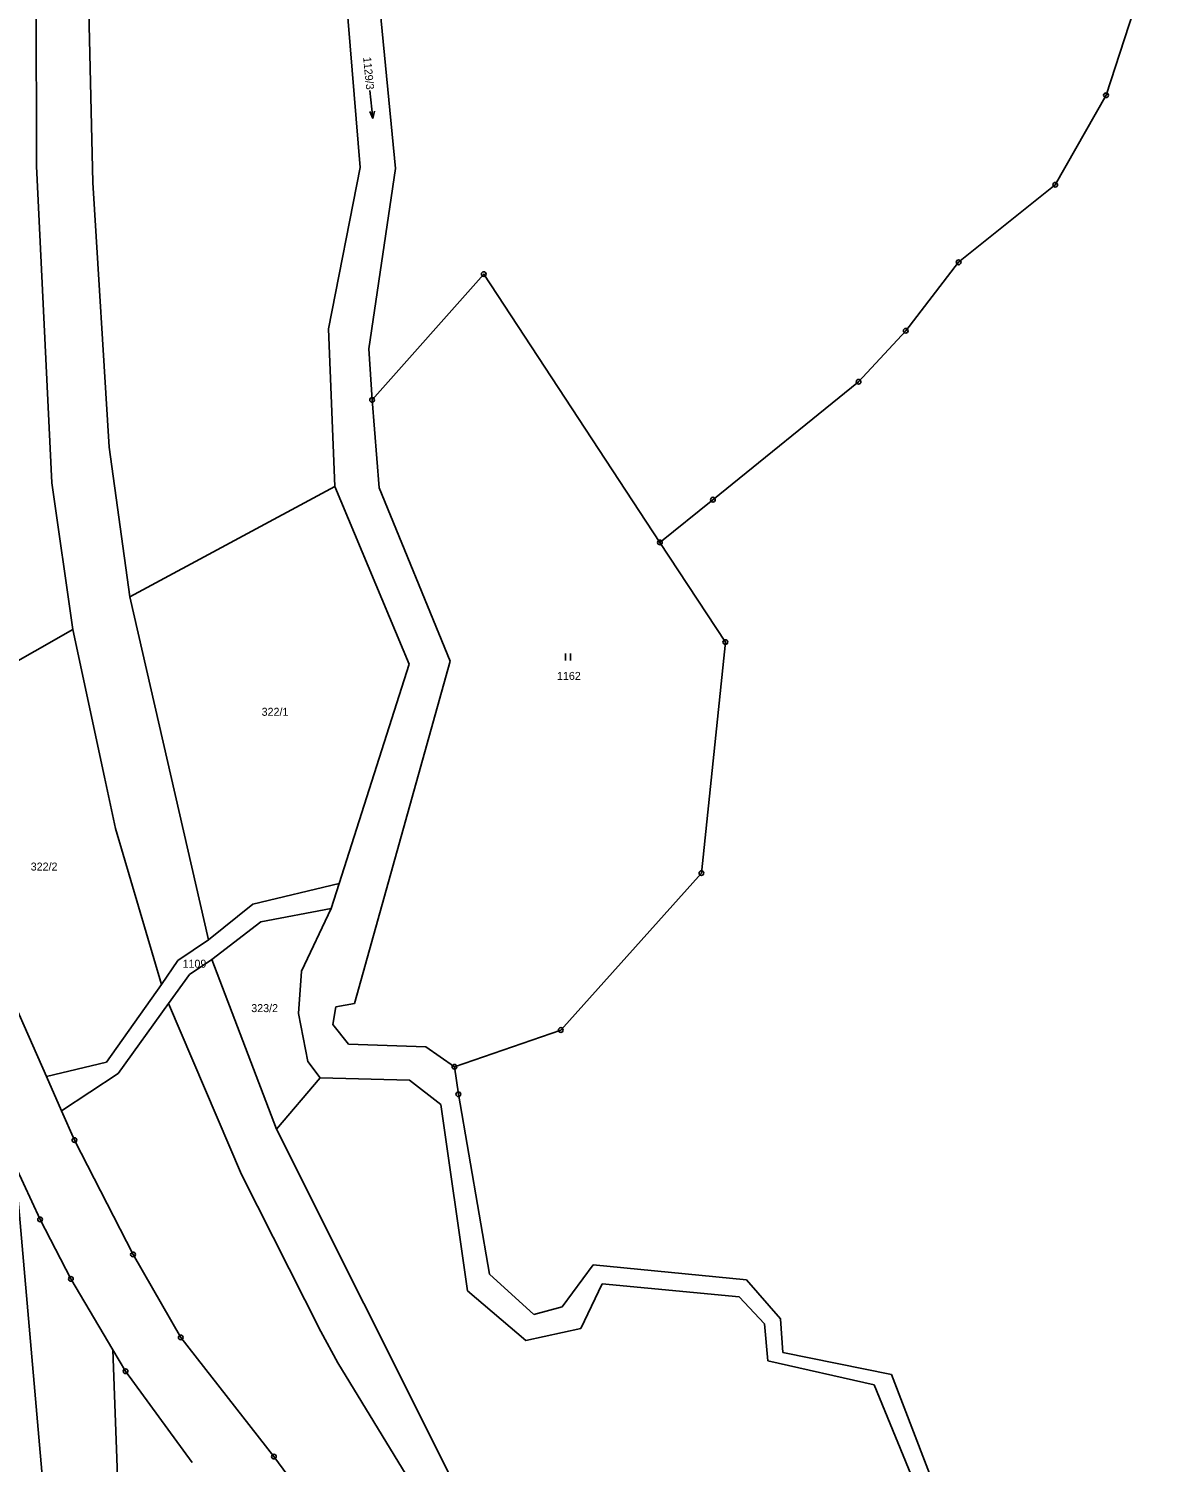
# Model space of a CAD drawing. Extents: x -794142 to -791199, y -1109267 to -1105626.
# Drawn here: x -792174.7 to -791936, y -1107737.1 to -1107432.6 of the extents above; entities that cross this region are included whole.
import ezdxf

# ---------------------------------------------------------------- set-up
doc = ezdxf.new("R2010")
doc.units = 0
for name, color, linetype in [('Vrstva 1', 7, 'Continuous'), ('Vrstva 14', 7, 'Continuous'), ('Vrstva 23', 7, 'Continuous'), ('Vrstva 28', 7, 'Continuous'), ('Vrstva 4', 7, 'Continuous')]:
    doc.layers.add(name, color=color, linetype=linetype)

msp = doc.modelspace()

# ---------------------------------------------------------------- linework, layer by layer
at = {"layer": 'Vrstva 1'}
for p, q in [((-792161.1, -1107465.24), (-792163.14, -1107379.47)), ((-792173.18, -1107400.28), (-792173.08, -1107461.78)), ((-792104.27, -1107462.07), (-792107.81, -1107419.69)), ((-792100.75, -1107421.4), (-792096.81, -1107462.29)), ((-792173.08, -1107461.78), (-792169.82, -1107529.06)), ((-792111.04, -1107496.34), (-792104.27, -1107462.07)), ((-792096.81, -1107462.29), (-792102.48, -1107500.57)), ((-792157.65, -1107521.44), (-792161.1, -1107465.24)), ((-792101.76, -1107511.44), (-792078.03, -1107484.7)), ((-792078.03, -1107484.7), (-792040.6, -1107541.71)), ((-792109.65, -1107529.82), (-792111.04, -1107496.34)), ((-792102.48, -1107500.57), (-792101.76, -1107511.44)), ((-792101.76, -1107511.44), (-792100.25, -1107530.12)), ((-792153.25, -1107553.25), (-792157.65, -1107521.44)), ((-792169.82, -1107529.06), (-792165.34, -1107560.22)), ((-792153.25, -1107553.25), (-792109.65, -1107529.82)), ((-792093.87, -1107567.58), (-792109.65, -1107529.82)), ((-792100.25, -1107530.12), (-792085.17, -1107566.96)), ((-792136.49, -1107626.09), (-792153.25, -1107553.25)), ((-792200.52, -1107580.15), (-792165.34, -1107560.22)), ((-792165.34, -1107560.22), (-792158.63, -1107591.57)), ((-792085.17, -1107566.96), (-792105.52, -1107639.64)), ((-792093.87, -1107567.58), (-792108.73, -1107614.14)), ((-792158.63, -1107591.57), (-792156.29, -1107602.45)), ((-792156.29, -1107602.45), (-792146.52, -1107635.63)), ((-792127.08, -1107618.56), (-792108.73, -1107614.14)), ((-792108.73, -1107614.14), (-792110.43, -1107619.46)), ((-792136.49, -1107626.09), (-792127.08, -1107618.56)), ((-792125.37, -1107622.33), (-792135.8, -1107630.27)), ((-792110.43, -1107619.46), (-792125.37, -1107622.33)), ((-792116.74, -1107632.78), (-792110.43, -1107619.46)), ((-792143.06, -1107630.52), (-792136.49, -1107626.09)), ((-792182.75, -1107628.47), (-792170.94, -1107655.17)), ((-792146.52, -1107635.63), (-792143.06, -1107630.52)), ((-792135.8, -1107630.27), (-792140.56, -1107633.52)), ((-792122.04, -1107666.31), (-792135.8, -1107630.27)), ((-792140.56, -1107633.52), (-792145.05, -1107639.64)), ((-792117.4, -1107641.75), (-792116.74, -1107632.78)), ((-792146.52, -1107635.63), (-792158.22, -1107652.12)), ((-792155.73, -1107654.5), (-792145.05, -1107639.64)), ((-792145.05, -1107639.64), (-792129.49, -1107675.97)), ((-792109.47, -1107640.35), (-792110.08, -1107644.1)), ((-792105.52, -1107639.64), (-792109.47, -1107640.35)), ((-792115.4, -1107651.99), (-792117.4, -1107641.75)), ((-792110.08, -1107644.1), (-792106.76, -1107648.32)), ((-792106.76, -1107648.32), (-792090.38, -1107648.87)), ((-792090.38, -1107648.87), (-792084.27, -1107653.09)), ((-792158.22, -1107652.12), (-792170.94, -1107655.17)), ((-792112.78, -1107655.43), (-792115.4, -1107651.99)), ((-792170.94, -1107655.17), (-792167.75, -1107662.42)), ((-792167.75, -1107662.42), (-792155.73, -1107654.5)), ((-792122.04, -1107666.31), (-792112.78, -1107655.43)), ((-792093.8, -1107655.93), (-792112.78, -1107655.43)), ((-792087.14, -1107661.08), (-792093.8, -1107655.93)), ((-792081.5, -1107700.68), (-792087.14, -1107661.08)), ((-792167.75, -1107662.42), (-792165, -1107668.67)), ((-792084.97, -1107740.38), (-792122.04, -1107666.31)), ((-792165, -1107668.67), (-792152.56, -1107692.96)), ((-792177.59, -1107674.08), (-792171.35, -1107745.49)), ((-792172.29, -1107685.51), (-792177.59, -1107674.08)), ((-792129.49, -1107675.97), (-792112.64, -1107709.32)), ((-792165.76, -1107698.16), (-792172.29, -1107685.51)), ((-792152.56, -1107692.96), (-792142.42, -1107710.59)), ((-792156.84, -1107713.2), (-792165.76, -1107698.16)), ((-792069.13, -1107711.24), (-792081.5, -1107700.68)), ((-792052.86, -1107699.18), (-792057.4, -1107708.68)), ((-792023.78, -1107701.96), (-792052.86, -1107699.18)), ((-792018.41, -1107707.7), (-792023.78, -1107701.96)), ((-792142.42, -1107710.59), (-792122.63, -1107735.9)), ((-792112.64, -1107709.32), (-792109.07, -1107716)), ((-792057.4, -1107708.68), (-792069.13, -1107711.24)), ((-792017.68, -1107715.55), (-792018.41, -1107707.7)), ((-792154.78, -1107771.04), (-792156.84, -1107713.2)), ((-792154.14, -1107717.75), (-792156.84, -1107713.2)), ((-792109.07, -1107716), (-792089.04, -1107748.74)), ((-791995.08, -1107720.67), (-792017.68, -1107715.55)), ((-792139.99, -1107737.17), (-792154.14, -1107717.75)), ((-791984.12, -1107747.34), (-791995.08, -1107720.67)), ((-792122.63, -1107735.9), (-792046.76, -1107838.49))]:
    msp.add_line(p, q, dxfattribs=at)
at = {"layer": 'Vrstva 23'}
for p, q in [((-792102.229, -1107445.665), (-792101.61, -1107451.634)), ((-792101.61, -1107451.634), (-792102.262, -1107450.193)), ((-792101.61, -1107451.634), (-792101.268, -1107450.09)), ((-792060.64, -1107566.79), (-792060.64, -1107565.29)), ((-792059.64, -1107565.29), (-792059.64, -1107566.79))]:
    msp.add_line(p, q, dxfattribs=at)
at = {"layer": 'Vrstva 28'}
for centre, radius in [((-791945.83, -1107446.7), 0.5), ((-791945.83, -1107446.7), 0.01), ((-791956.61, -1107465.72), 0.5), ((-791956.61, -1107465.72), 0.01), ((-791977.14, -1107482.2), 0.5), ((-791977.14, -1107482.2), 0.01), ((-792078.03, -1107484.7), 0.5), ((-792078.03, -1107484.7), 0.01), ((-791988.39, -1107496.74), 0.5), ((-791988.39, -1107496.74), 0.01), ((-791998.4, -1107507.58), 0.5), ((-791998.4, -1107507.58), 0.01), ((-792101.76, -1107511.44), 0.5), ((-792101.76, -1107511.44), 0.01), ((-792029.36, -1107532.62), 0.5), ((-792029.36, -1107532.62), 0.01), ((-792040.6, -1107541.71), 0.5), ((-792040.6, -1107541.71), 0.01), ((-792026.71, -1107562.87), 0.5), ((-792026.71, -1107562.87), 0.01), ((-792031.8, -1107611.94), 0.5), ((-792031.8, -1107611.94), 0.01), ((-792061.68, -1107645.28), 0.5), ((-792061.68, -1107645.28), 0.01), ((-792084.27, -1107653.09), 0.5), ((-792084.27, -1107653.09), 0.01), ((-792083.44, -1107658.93), 0.5), ((-792083.44, -1107658.93), 0.01), ((-792165, -1107668.67), 0.5), ((-792165, -1107668.67), 0.01), ((-792172.29, -1107685.51), 0.5), ((-792172.29, -1107685.51), 0.01), ((-792152.56, -1107692.96), 0.5), ((-792152.56, -1107692.96), 0.01), ((-792165.76, -1107698.16), 0.5), ((-792165.76, -1107698.16), 0.01), ((-792142.42, -1107710.59), 0.5), ((-792142.42, -1107710.59), 0.01), ((-792154.14, -1107717.75), 0.5), ((-792154.14, -1107717.75), 0.01), ((-792122.63, -1107735.9), 0.5), ((-792122.63, -1107735.9), 0.01)]:
    msp.add_circle(centre, radius, dxfattribs=at)
at = {"layer": 'Vrstva 4'}
for p, q in [((-791935.99, -1107416.5), (-791945.83, -1107446.7)), ((-791945.83, -1107446.7), (-791956.61, -1107465.72)), ((-791956.61, -1107465.72), (-791977.14, -1107482.2)), ((-791977.14, -1107482.2), (-791988.39, -1107496.74)), ((-791988.39, -1107496.74), (-791998.4, -1107507.58)), ((-791998.4, -1107507.58), (-792029.36, -1107532.62)), ((-792029.36, -1107532.62), (-792040.6, -1107541.71)), ((-792040.6, -1107541.71), (-792026.71, -1107562.87)), ((-792026.71, -1107562.87), (-792031.8, -1107611.94)), ((-792031.8, -1107611.94), (-792061.68, -1107645.28)), ((-792061.68, -1107645.28), (-792084.27, -1107653.09)), ((-792084.27, -1107653.09), (-792083.44, -1107658.93)), ((-792083.44, -1107658.93), (-792076.81, -1107697.17)), ((-792061.41, -1107704.08), (-792054.8, -1107695.16)), ((-792054.8, -1107695.16), (-792022.25, -1107698.38)), ((-792076.81, -1107697.17), (-792067.42, -1107705.74)), ((-792022.25, -1107698.38), (-792015.01, -1107706.66)), ((-792067.42, -1107705.74), (-792061.41, -1107704.08)), ((-792015.01, -1107706.66), (-792014.5, -1107713.81)), ((-792014.5, -1107713.81), (-791991.39, -1107718.48)), ((-791991.39, -1107718.48), (-791981.7, -1107743.72))]:
    msp.add_line(p, q, dxfattribs=at)

# ---------------------------------------------------------------- texts
at = {"layer": 'Vrstva 14'}
msp.add_text('1129/3', height=1.7, rotation=275.48487, dxfattribs=at).set_placement((-792103.67, -1107438.66))
for s, p in [('1162', (-792062.483, -1107570.91)), ('322/1', (-792125.233, -1107578.53)), ('322/2', (-792174.299, -1107611.41)), ('1109', (-792142.04, -1107632.05)), ('323/2', (-792127.44, -1107641.48))]:
    msp.add_text(s, height=1.7, dxfattribs=at).set_placement(p)

doc.saveas('drawing.dxf')
